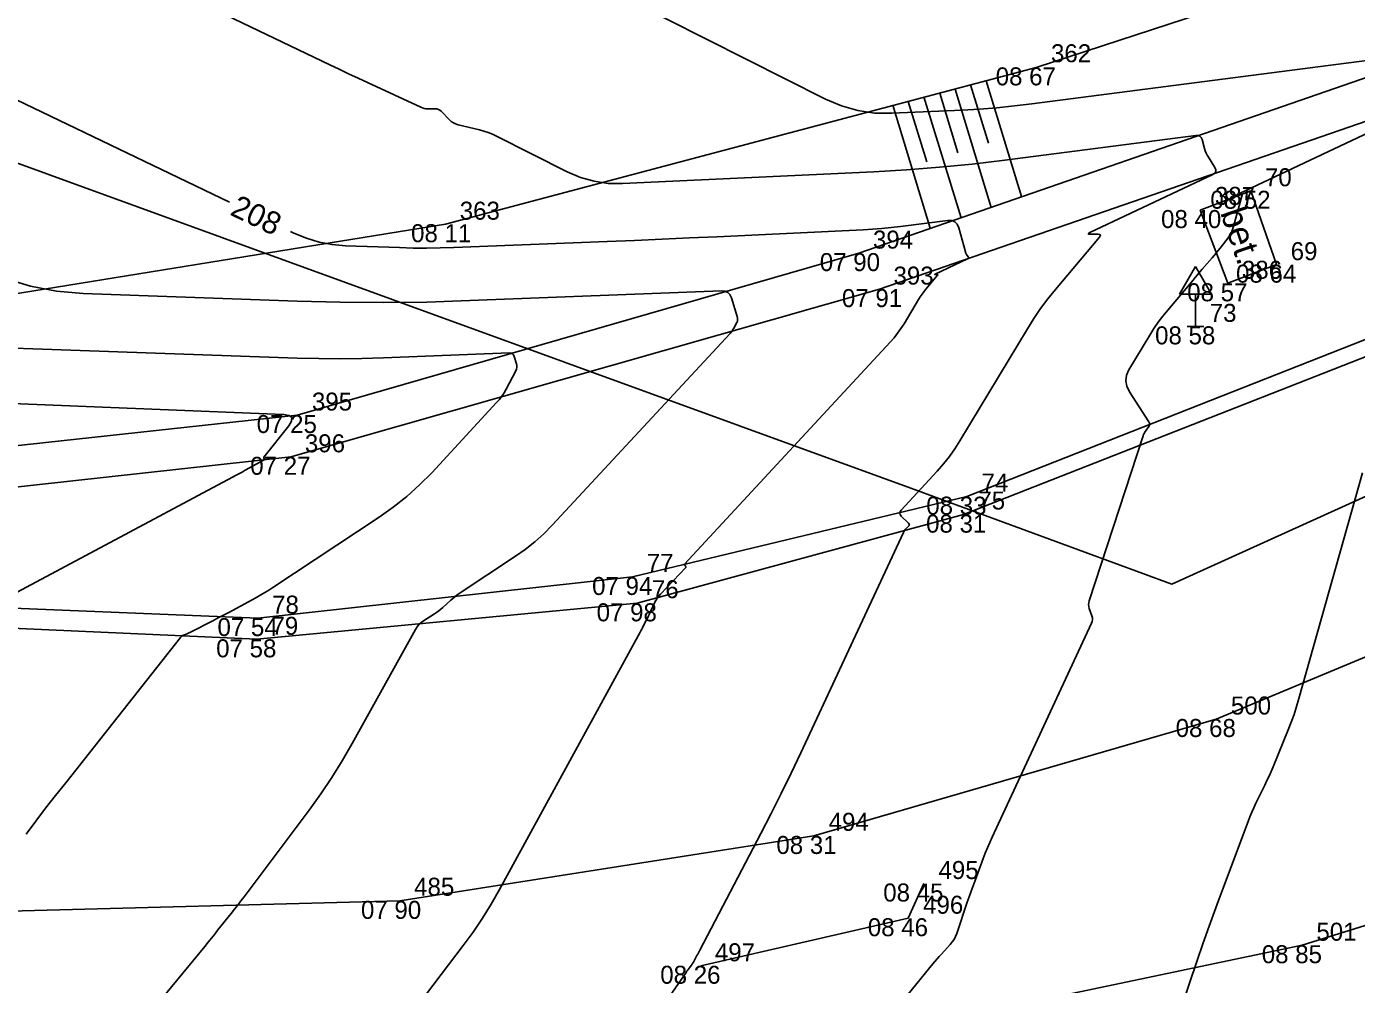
# Model space of a CAD drawing. Extents: x -711234 to -710007, y -1026313 to -1025448.
# Drawn here: x -711013.7 to -710993.01, y -1025895.88 to -1025880.98 of the extents above; entities that cross this region are included whole.
import ezdxf

# ---------------------------------------------------------------- set-up
doc = ezdxf.new("R2010")
doc.units = 0
for name, color, linetype in [('Ex_Contour Labels', 7, 'Continuous'), ('Ex_Major Contours', 7, 'Continuous'), ('Ex_Minor Contours', 7, 'Continuous'), ('Z_betonova_konstrukce', 7, 'Continuous'), ('Z_body', 7, 'Continuous'), ('Z_body_cisla', 7, 'Continuous'), ('Z_body_vysky_redukovane', 7, 'Continuous'), ('Z_dopravni_znacky', 7, 'Continuous'), ('Z_hrany_paty', 7, 'Continuous'), ('Z_katastr_hranice', 7, 'Continuous'), ('Z_komunikace', 7, 'Continuous'), ('Z_popisy', 7, 'Continuous'), ('Z_technicke_srafy', 7, 'Continuous'), ('Z_vdz12_plna', 7, 'Continuous'), ('Z_vdz12_prerusovana', 7, 'Continuous'), ('Z_vdz25_plna', 7, 'Continuous'), ('Z_vdz_sipky', 7, 'Continuous'), ('Z_zlabek', 7, 'Continuous')]:
    doc.layers.add(name, color=color, linetype=linetype)

# ---------------------------------------------------------------- blocks, each defined once
blk = doc.blocks.new('POINT_DISPLAY')
blk.add_line((0, 0), (0, 0))
blk = doc.blocks.new('Z527')
for p, q in [((0, 0.93), (-0.25, 0.5)), ((0.25, 0.5), (0, 0.93)), ((-0.25, 0.5), (0.25, 0.5)), ((0, 0), (0, 0.5)), ((-0.13, 0), (0.13, 0))]:
    blk.add_line(p, q)

msp = doc.modelspace()

# ---------------------------------------------------------------- linework, layer by layer
at = {"layer": 'Ex_Major Contours'}
for points in [[(-711010.541, -1025883.708), (-711014.261, -1025881.924), (-711014.805, -1025881.655), (-711015.341, -1025881.371), (-711015.869, -1025881.074), (-711016.39, -1025880.763), (-711018.923, -1025879.205), (-711019.213, -1025879.043), (-711019.514, -1025878.907), (-711019.825, -1025878.798), (-711020.147, -1025878.715), (-711021.455, -1025878.437), (-711021.773, -1025878.349), (-711022.072, -1025878.223), (-711022.351, -1025878.059), (-711022.612, -1025877.858), (-711026.311, -1025874.615)], [(-711007.72, -1025896.346), (-711006.906, -1025895.276), (-711006.752, -1025895.066), (-711006.606, -1025894.85), (-711006.469, -1025894.629), (-711006.34, -1025894.402), (-711004.154, -1025890.398), (-711004.142, -1025890.376), (-711004.129, -1025890.353), (-711004.117, -1025890.33), (-711004.105, -1025890.307), (-711004.057, -1025890.215), (-711004.045, -1025890.192), (-711004.034, -1025890.169), (-711004.023, -1025890.146), (-711004.011, -1025890.122), (-711003.927, -1025889.942), (-711003.908, -1025889.905), (-711003.887, -1025889.87), (-711003.862, -1025889.837), (-711003.835, -1025889.806), (-711003.443, -1025889.392), (-711003.44, -1025889.387), (-711003.439, -1025889.383), (-711003.44, -1025889.378), (-711003.444, -1025889.374), (-711003.461, -1025889.356), (-711003.465, -1025889.352), (-711003.466, -1025889.348), (-711003.465, -1025889.343), (-711003.462, -1025889.339), (-711000.26, -1025885.884), (-711000.201, -1025885.816), (-711000.146, -1025885.747), (-711000.094, -1025885.674), (-711000.046, -1025885.599), (-710999.82, -1025885.223), (-710999.794, -1025885.181), (-710999.766, -1025885.14), (-710999.736, -1025885.101), (-710999.705, -1025885.062), (-710999.524, -1025884.846), (-710999.52, -1025884.841), (-710999.52, -1025884.837), (-710999.523, -1025884.835), (-710999.529, -1025884.834), (-710999.561, -1025884.834), (-710999.567, -1025884.834), (-710999.57, -1025884.833), (-710999.568, -1025884.83), (-710999.563, -1025884.827), (-710999.057, -1025884.588), (-710999.048, -1025884.583), (-710999.044, -1025884.576), (-710999.044, -1025884.568), (-710999.048, -1025884.559), (-710999.073, -1025884.52), (-710999.079, -1025884.51), (-710999.084, -1025884.5), (-710999.088, -1025884.489), (-710999.092, -1025884.478), (-710999.194, -1025884.105), (-710999.218, -1025884.049), (-710999.255, -1025884.011), (-710999.304, -1025883.992), (-710999.365, -1025883.991), (-711000.101, -1025884.087), (-711000.246, -1025884.104), (-711000.392, -1025884.119), (-711000.538, -1025884.13), (-711000.684, -1025884.138), (-711002.957, -1025884.245), (-711003.384, -1025884.265), (-711003.812, -1025884.284), (-711004.24, -1025884.302), (-711004.667, -1025884.319), (-711007.054, -1025884.413), (-711007.265, -1025884.42), (-711007.475, -1025884.422), (-711007.686, -1025884.421), (-711007.897, -1025884.415), (-711008.739, -1025884.386), (-711008.947, -1025884.368), (-711009.15, -1025884.329), (-711009.347, -1025884.269), (-711009.54, -1025884.189), (-711009.594, -1025884.163)]]:
    msp.add_lwpolyline(points, dxfattribs=at)
at = {"layer": 'Ex_Minor Contours'}
for points in [[(-711004.707, -1025897.522), (-711003.439, -1025895.695), (-711003.43, -1025895.681), (-711003.42, -1025895.668), (-711003.41, -1025895.655), (-711003.4, -1025895.641), (-711003.36, -1025895.588), (-711003.35, -1025895.575), (-711003.341, -1025895.561), (-711003.332, -1025895.547), (-711003.324, -1025895.533), (-711003.269, -1025895.432), (-711003.257, -1025895.41), (-711003.246, -1025895.388), (-711003.234, -1025895.367), (-711003.222, -1025895.345), (-711002.274, -1025893.531), (-711002.114, -1025893.221), (-711001.957, -1025892.908), (-711001.804, -1025892.594), (-711001.655, -1025892.278), (-711000.057, -1025888.85), (-711000.05, -1025888.836), (-711000.042, -1025888.822), (-711000.032, -1025888.81), (-711000.022, -1025888.798), (-710999.977, -1025888.751), (-710999.969, -1025888.739), (-710999.966, -1025888.727), (-710999.969, -1025888.716), (-710999.978, -1025888.705), (-711000.091, -1025888.592), (-711000.108, -1025888.569), (-711000.114, -1025888.546), (-711000.109, -1025888.523), (-711000.093, -1025888.499), (-710999.531, -1025887.893), (-710999.433, -1025887.781), (-710999.341, -1025887.666), (-710999.256, -1025887.545), (-710999.176, -1025887.42), (-710998.127, -1025885.676), (-710998.027, -1025885.517), (-710997.921, -1025885.363), (-710997.81, -1025885.213), (-710997.692, -1025885.067), (-710997.006, -1025884.253), (-710996.993, -1025884.232), (-710996.992, -1025884.218), (-710997.004, -1025884.21), (-710997.028, -1025884.207), (-710997.148, -1025884.207), (-710997.171, -1025884.206), (-710997.18, -1025884.201), (-710997.174, -1025884.193), (-710997.154, -1025884.182), (-710995.242, -1025883.279), (-710995.21, -1025883.258), (-710995.194, -1025883.232), (-710995.194, -1025883.202), (-710995.21, -1025883.167), (-710995.311, -1025883.008), (-710995.33, -1025882.976), (-710995.346, -1025882.943), (-710995.36, -1025882.909), (-710995.371, -1025882.874), (-710995.41, -1025882.73), (-710995.424, -1025882.699), (-710995.444, -1025882.679), (-710995.47, -1025882.668), (-710995.504, -1025882.668), (-710998.479, -1025883.054), (-710998.988, -1025883.115), (-710999.497, -1025883.165), (-711000.008, -1025883.205), (-711000.519, -1025883.235), (-711004.426, -1025883.419), (-711004.651, -1025883.415), (-711004.87, -1025883.383), (-711005.083, -1025883.323), (-711005.29, -1025883.234), (-711006.388, -1025882.68), (-711006.452, -1025882.65), (-711006.517, -1025882.624), (-711006.584, -1025882.601), (-711006.652, -1025882.583), (-711006.987, -1025882.502), (-711007.024, -1025882.49), (-711007.059, -1025882.474), (-711007.091, -1025882.452), (-711007.12, -1025882.426), (-711007.247, -1025882.294), (-711007.268, -1025882.276), (-711007.291, -1025882.263), (-711007.317, -1025882.256), (-711007.344, -1025882.254), (-711007.459, -1025882.255), (-711007.487, -1025882.254), (-711007.515, -1025882.249), (-711007.542, -1025882.242), (-711007.568, -1025882.231), (-711008.397, -1025881.845), (-711008.543, -1025881.777), (-711008.69, -1025881.708), (-711008.836, -1025881.638), (-711008.982, -1025881.569), (-711012.685, -1025879.793)], [(-710991.642, -1025881.345), (-710998.058, -1025882.178), (-710998.329, -1025882.21), (-710998.6, -1025882.237), (-710998.872, -1025882.258), (-710999.144, -1025882.274), (-711000.235, -1025882.325), (-711000.504, -1025882.321), (-711000.765, -1025882.283), (-711001.02, -1025882.211), (-711001.267, -1025882.105), (-711004.973, -1025880.233)], [(-711000.566, -1025896.751), (-710999.599, -1025895.562), (-710999.566, -1025895.522), (-710999.533, -1025895.484), (-710999.5, -1025895.446), (-710999.466, -1025895.408), (-710999.328, -1025895.259), (-710999.296, -1025895.22), (-710999.269, -1025895.179), (-710999.246, -1025895.135), (-710999.227, -1025895.088), (-710999.062, -1025894.601), (-710999.032, -1025894.516), (-710999.002, -1025894.43), (-710998.972, -1025894.346), (-710998.941, -1025894.261), (-710998.814, -1025893.923), (-710998.782, -1025893.838), (-710998.748, -1025893.755), (-710998.712, -1025893.672), (-710998.675, -1025893.59), (-710997.128, -1025890.259), (-710997.118, -1025890.231), (-710997.114, -1025890.202), (-710997.115, -1025890.174), (-710997.123, -1025890.145), (-710997.165, -1025890.029), (-710997.172, -1025890), (-710997.175, -1025889.97), (-710997.173, -1025889.941), (-710997.166, -1025889.912), (-710996.326, -1025887.345), (-710996.318, -1025887.325), (-710996.309, -1025887.305), (-710996.299, -1025887.287), (-710996.287, -1025887.269), (-710996.237, -1025887.198), (-710996.227, -1025887.181), (-710996.224, -1025887.163), (-710996.226, -1025887.145), (-710996.235, -1025887.127), (-710996.54, -1025886.657), (-710996.581, -1025886.572), (-710996.596, -1025886.487), (-710996.584, -1025886.402), (-710996.546, -1025886.316), (-710996.221, -1025885.777), (-710996.157, -1025885.675), (-710996.09, -1025885.576), (-710996.018, -1025885.48), (-710995.943, -1025885.387), (-710995.55, -1025884.921), (-710995.515, -1025884.878), (-710995.479, -1025884.836), (-710995.442, -1025884.794), (-710995.406, -1025884.752), (-710995.253, -1025884.576), (-710995.22, -1025884.538), (-710995.188, -1025884.5), (-710995.157, -1025884.461), (-710995.126, -1025884.421), (-710995.005, -1025884.263), (-710994.977, -1025884.223), (-710994.953, -1025884.18), (-710994.933, -1025884.135), (-710994.918, -1025884.088), (-710994.785, -1025883.594), (-710994.785, -1025883.588), (-710994.786, -1025883.584), (-710994.79, -1025883.581), (-710994.796, -1025883.58), (-710994.825, -1025883.58), (-710994.831, -1025883.58), (-710994.833, -1025883.579), (-710994.831, -1025883.577), (-710994.826, -1025883.574), (-710991.427, -1025881.969)], [(-711011.784, -1025896.325), (-711010.929, -1025895.288), (-711010.877, -1025895.224), (-711010.825, -1025895.16), (-711010.773, -1025895.096), (-711010.722, -1025895.032), (-711010.516, -1025894.775), (-711010.465, -1025894.711), (-711010.414, -1025894.646), (-711010.364, -1025894.581), (-711010.315, -1025894.515), (-711009.305, -1025893.166), (-711009.124, -1025892.916), (-711008.953, -1025892.661), (-711008.79, -1025892.4), (-711008.636, -1025892.133), (-711007.65, -1025890.355), (-711007.625, -1025890.315), (-711007.595, -1025890.28), (-711007.562, -1025890.249), (-711007.524, -1025890.222), (-711007.355, -1025890.115), (-711007.32, -1025890.092), (-711007.286, -1025890.067), (-711007.254, -1025890.041), (-711007.223, -1025890.014), (-711007.1, -1025889.901), (-711007.069, -1025889.873), (-711007.037, -1025889.847), (-711007.004, -1025889.822), (-711006.97, -1025889.798), (-711006.094, -1025889.218), (-711005.94, -1025889.11), (-711005.793, -1025888.993), (-711005.654, -1025888.867), (-711005.522, -1025888.733), (-711002.754, -1025885.749), (-711002.738, -1025885.73), (-711002.723, -1025885.711), (-711002.709, -1025885.69), (-711002.697, -1025885.668), (-711002.65, -1025885.579), (-711002.64, -1025885.557), (-711002.636, -1025885.534), (-711002.636, -1025885.511), (-711002.641, -1025885.487), (-711002.732, -1025885.195), (-711002.755, -1025885.146), (-711002.788, -1025885.111), (-711002.831, -1025885.091), (-711002.886, -1025885.086), (-711006.802, -1025885.24), (-711007.474, -1025885.261), (-711008.147, -1025885.268), (-711008.82, -1025885.263), (-711009.492, -1025885.246), (-711012.819, -1025885.129), (-711013.234, -1025885.094), (-711013.639, -1025885.016), (-711014.034, -1025884.897)], [(-711013.709, -1025893.543), (-711013.557, -1025893.341), (-711013.404, -1025893.14), (-711013.249, -1025892.94), (-711013.092, -1025892.741), (-711011.306, -1025890.481), (-711011.296, -1025890.47), (-711011.285, -1025890.46), (-711011.273, -1025890.452), (-711011.259, -1025890.446), (-711011.203, -1025890.423), (-711011.189, -1025890.417), (-711011.175, -1025890.411), (-711011.162, -1025890.405), (-711011.148, -1025890.398), (-711010.802, -1025890.22), (-711010.74, -1025890.188), (-711010.678, -1025890.156), (-711010.616, -1025890.123), (-711010.554, -1025890.091), (-711010.188, -1025889.895), (-711010.107, -1025889.851), (-711010.027, -1025889.804), (-711009.948, -1025889.756), (-711009.87, -1025889.706), (-711008.213, -1025888.609), (-711007.994, -1025888.455), (-711007.784, -1025888.288), (-711007.586, -1025888.108), (-711007.397, -1025887.917), (-711006.386, -1025886.826), (-711006.344, -1025886.778), (-711006.305, -1025886.727), (-711006.27, -1025886.674), (-711006.238, -1025886.618), (-711006.086, -1025886.33), (-711006.075, -1025886.304), (-711006.07, -1025886.277), (-711006.07, -1025886.249), (-711006.076, -1025886.221), (-711006.111, -1025886.107), (-711006.122, -1025886.083), (-711006.139, -1025886.066), (-711006.161, -1025886.056), (-711006.188, -1025886.053), (-711008.146, -1025886.13), (-711008.482, -1025886.14), (-711008.819, -1025886.144), (-711009.155, -1025886.142), (-711009.491, -1025886.133), (-711017.572, -1025885.85)], [(-711016.618, -1025886.732), (-711009.701, -1025887.011), (-711009.617, -1025887.026), (-711009.575, -1025887.059), (-711009.577, -1025887.113), (-711009.621, -1025887.186), (-711010.007, -1025887.676), (-711010.009, -1025887.68), (-711010.01, -1025887.684), (-711010.01, -1025887.687), (-711010.008, -1025887.691), (-711010, -1025887.707), (-711009.999, -1025887.71), (-711009.999, -1025887.714), (-711010.001, -1025887.716), (-711010.004, -1025887.719), (-711010.297, -1025887.88), (-711010.347, -1025887.907), (-711010.397, -1025887.934), (-711010.448, -1025887.962), (-711010.498, -1025887.988), (-711014.239, -1025889.984)], [(-710995.897, -1025896.722), (-710995.479, -1025895.493), (-710995.4, -1025895.262), (-710995.319, -1025895.031), (-710995.236, -1025894.801), (-710995.151, -1025894.572), (-710994.693, -1025893.345), (-710994.665, -1025893.273), (-710994.635, -1025893.201), (-710994.603, -1025893.13), (-710994.57, -1025893.059), (-710994.433, -1025892.78), (-710994.399, -1025892.709), (-710994.367, -1025892.639), (-710994.336, -1025892.567), (-710994.305, -1025892.495), (-710994.069, -1025891.92), (-710994.022, -1025891.799), (-710993.978, -1025891.678), (-710993.938, -1025891.555), (-710993.901, -1025891.43), (-710992.913, -1025887.918)]]:
    msp.add_lwpolyline(points, dxfattribs=at)
at = {"layer": 'Z_betonova_konstrukce'}
for p, q in [((-710995.44, -1025883.83), (-710994.65, -1025883.53)), ((-710994.25, -1025884.68), (-710994.65, -1025883.53)), ((-710995.01, -1025884.97), (-710995.44, -1025883.83)), ((-710994.25, -1025884.68), (-710995.01, -1025884.97))]:
    msp.add_line(p, q, dxfattribs=at)
at = {"layer": 'Z_hrany_paty'}
for p, q in [((-710987.15, -1025878.05), (-710997.99, -1025881.61)), ((-710997.99, -1025881.61), (-711007.18, -1025884.05)), ((-711007.18, -1025884.05), (-711017.98, -1025885.8))]:
    msp.add_line(p, q, dxfattribs=at)
at = {"layer": 'Z_katastr_hranice'}
msp.add_lwpolyline([(-710972.26, -1025878.16), (-710977.8, -1025881.46), (-710995.88, -1025889.65), (-710999.94, -1025888.16), (-711024.11, -1025879.36), (-711040.72, -1025866.26), (-711042.93, -1025856.02), (-711044.76, -1025843.64), (-711031.03, -1025820.33), (-711020.22, -1025809.15), (-711017.96, -1025806.65)], dxfattribs=at)
at = {"layer": 'Z_komunikace'}
for p, q in [((-710991.84, -1025885.44), (-710999.07, -1025888.29)), ((-710999.07, -1025888.29), (-711004.27, -1025889.54)), ((-711004.27, -1025889.54), (-711010.1, -1025890.18)), ((-711010.1, -1025890.18), (-711016.45, -1025889.92))]:
    msp.add_line(p, q, dxfattribs=at)
at = {"layer": 'Z_technicke_srafy'}
for p, q in [((-710998.77, -1025881.82), (-710998.22, -1025883.62)), ((-710999.49, -1025882.01), (-710999.21, -1025882.94)), ((-710999.25, -1025881.95), (-710998.69, -1025883.79)), ((-710999.01, -1025881.88), (-710998.73, -1025882.79)), ((-711000.22, -1025882.2), (-710999.64, -1025884.11)), ((-710999.98, -1025882.14), (-710999.69, -1025883.08)), ((-710999.74, -1025882.07), (-710999.16, -1025883.95))]:
    msp.add_line(p, q, dxfattribs=at)
at = {"layer": 'Z_vdz12_plna'}
for p, q in [((-710995.19, -1025891.75), (-710987.3, -1025888.47)), ((-711001.45, -1025893.57), (-710995.19, -1025891.75)), ((-711007.89, -1025894.58), (-711001.45, -1025893.57)), ((-711015.46, -1025894.78), (-711007.89, -1025894.58))]:
    msp.add_line(p, q, dxfattribs=at)
at = {"layer": 'Z_vdz12_prerusovana'}
for p, q in [((-710993.85, -1025895.27), (-710992.36, -1025894.8)), ((-711000.78, -1025896.72), (-710993.85, -1025895.27))]:
    msp.add_line(p, q, dxfattribs=at)
at = {"layer": 'Z_vdz25_plna'}
for p, q in [((-710991.77, -1025885.68), (-710999.12, -1025888.57)), ((-710999.12, -1025888.57), (-711004.2, -1025889.95)), ((-711004.2, -1025889.95), (-711010.12, -1025890.51)), ((-711010.12, -1025890.51), (-711016.54, -1025890.22))]:
    msp.add_line(p, q, dxfattribs=at)
at = {"layer": 'Z_vdz_sipky'}
for p, q in [((-710999.74, -1025894.31), (-710999.98, -1025894.85)), ((-710999.98, -1025894.85), (-711003.21, -1025895.59))]:
    msp.add_line(p, q, dxfattribs=at)
at = {"layer": 'Z_zlabek'}
for p, q in [((-710990.87, -1025881.08), (-711000.75, -1025884.5)), ((-710990.67, -1025881.69), (-711000.43, -1025885.06)), ((-711000.75, -1025884.5), (-711009.49, -1025887.02)), ((-711000.43, -1025885.06), (-711009.59, -1025887.67)), ((-711009.49, -1025887.02), (-711017.82, -1025887.93)), ((-711009.59, -1025887.67), (-711017.72, -1025888.56))]:
    msp.add_line(p, q, dxfattribs=at)

# ---------------------------------------------------------------- block references
at = {"layer": 'Z_body'}
for p in [(-710997.99, -1025881.61), (-710994.65, -1025883.53), (-710995.44, -1025883.83), (-711007.18, -1025884.05), (-711000.75, -1025884.5), (-710994.25, -1025884.68), (-711000.43, -1025885.06), (-710995.01, -1025884.97), (-710995.51, -1025885.64), (-711009.49, -1025887.02), (-711009.59, -1025887.67), (-710999.07, -1025888.29), (-710999.12, -1025888.57), (-711004.27, -1025889.54), (-711004.2, -1025889.95), (-711010.1, -1025890.18), (-711010.12, -1025890.51), (-710995.19, -1025891.75), (-711001.45, -1025893.57), (-710999.74, -1025894.31), (-711007.89, -1025894.58), (-710999.98, -1025894.85), (-710993.85, -1025895.27), (-711003.21, -1025895.59)]:
    msp.add_blockref('POINT_DISPLAY', p, dxfattribs=at)
at = {"layer": 'Z_dopravni_znacky'}
msp.add_blockref('Z527', (-710995.51, -1025885.64), dxfattribs=at)

# ---------------------------------------------------------------- texts
at = {"layer": 'Ex_Contour Labels'}
msp.add_text('208', height=0.35, rotation=334.377, dxfattribs=at).set_placement((-711010.551, -1025883.898))
at = {"layer": 'Z_body_cisla'}
for s, p in [('362', (-710997.76, -1025881.53)), ('70', (-710994.43, -1025883.46)), ('387', (-710995.21, -1025883.75)), ('363', (-711006.96, -1025883.98)), ('394', (-711000.53, -1025884.43)), ('69', (-710994.03, -1025884.61)), ('393', (-711000.21, -1025884.99)), ('386', (-710994.79, -1025884.9)), ('73', (-710995.29, -1025885.57)), ('395', (-711009.26, -1025886.95)), ('396', (-711009.37, -1025887.6)), ('74', (-710998.84, -1025888.21)), ('75', (-710998.89, -1025888.49)), ('77', (-711004.05, -1025889.46)), ('76', (-711003.97, -1025889.87)), ('78', (-711009.88, -1025890.11)), ('79', (-711009.89, -1025890.44)), ('500', (-710994.96, -1025891.68)), ('494', (-711001.22, -1025893.49)), ('495', (-710999.51, -1025894.24)), ('485', (-711007.67, -1025894.5)), ('496', (-710999.75, -1025894.78)), ('501', (-710993.63, -1025895.2)), ('497', (-711002.99, -1025895.52))]:
    msp.add_text(s, height=0.28, dxfattribs=at).set_placement(p)
at = {"layer": 'Z_body_vysky_redukovane'}
for s, p in [('08 67', (-710998.62, -1025881.89)), ('08 52', (-710995.28, -1025883.81)), ('08 40', (-710996.047, -1025884.11)), ('08 11', (-711007.717, -1025884.33)), ('07 90', (-711001.357, -1025884.78)), ('08 64', (-710994.88, -1025884.96)), ('07 91', (-711001.013, -1025885.34)), ('08 57', (-710995.64, -1025885.25)), ('08 58', (-710996.14, -1025885.92)), ('07 25', (-711010.12, -1025887.3)), ('07 27', (-711010.22, -1025887.95)), ('08 33', (-710999.7, -1025888.57)), ('08 31', (-710999.703, -1025888.85)), ('07 94', (-711004.9, -1025889.82)), ('07 98', (-711004.83, -1025890.23)), ('07 54', (-711010.73, -1025890.46)), ('07 58', (-711010.75, -1025890.79)), ('08 68', (-710995.82, -1025892.03)), ('08 31', (-711002.033, -1025893.85)), ('08 45', (-711000.37, -1025894.59)), ('07 90', (-711008.497, -1025894.86)), ('08 46', (-711000.61, -1025895.13)), ('08 85', (-710994.48, -1025895.55)), ('08 26', (-711003.84, -1025895.87))]:
    msp.add_text(s, height=0.28, dxfattribs=at).set_placement(p)
at = {"layer": 'Z_popisy'}
msp.add_text('bet.', height=0.4, rotation=288.9, dxfattribs=at).set_placement((-710995.13, -1025883.87))

doc.saveas('drawing.dxf')
